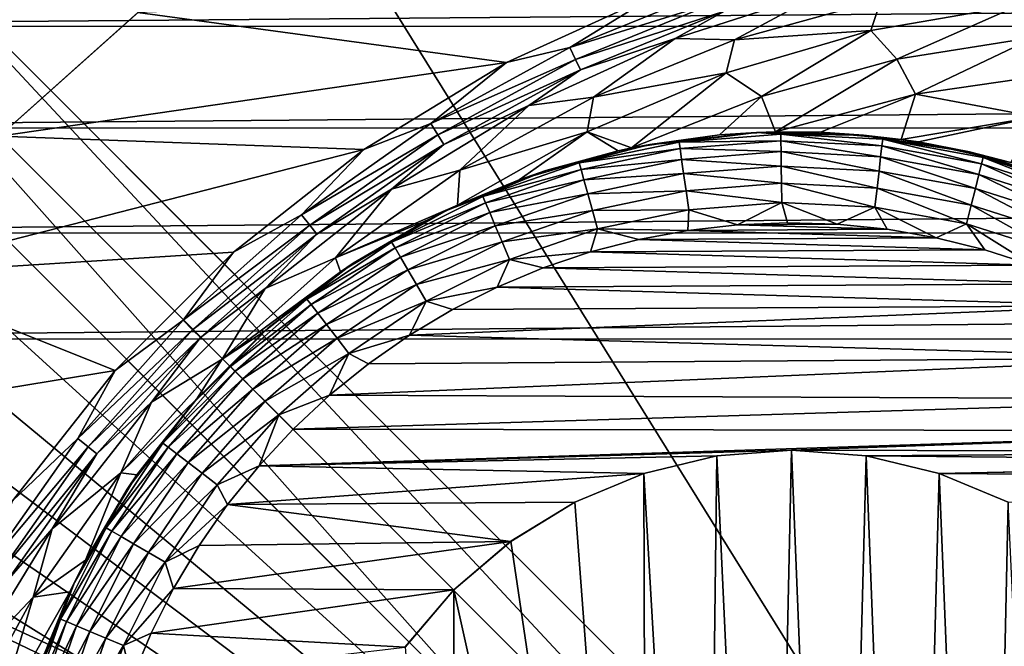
# Model space of a CAD drawing. Header units: metres. Extents: x -205 to 205, y -104 to 104.
# Tile 573 of 656: x -57 to -46, y 51 to 58. Entities that reach past the tile are written whole.
import ezdxf

# ---------------------------------------------------------------- set-up
doc = ezdxf.new("R2010")
doc.units = ezdxf.units.M
doc.layers.add('solid_01_2-CONSUMER_EHM_BOX_SW0001', color=7, linetype='CONTINUOUS')

msp = doc.modelspace()

# ---------------------------------------------------------------- linework, layer by layer
at = {"layer": 'solid_01_2-CONSUMER_EHM_BOX_SW0001'}
for points in [[(-200.010849, -74.958488), (-200.010773, 75.041512), (-0.010778, 75.04142)], [(-0.010849, -74.95858), (-200.010849, -74.958488), (-0.010778, 75.04142)], [(-56.836262, 56.85862, 1.5), (-55.29818, 58.231766, 1.5), (-60.062702, 69.417656, 1.5)], [(-54.593426, 61.633732, 72), (-44.82486, 45.923084, 72), (-58.98452, 60.085789, 72)], [(-54.593426, 61.633732, 72), (-37.593426, 61.631905, 72), (-44.82486, 45.923084, 72)], [(-58.98452, 60.085789, 69), (-58.98452, 60.085789, 72), (-44.82486, 45.923084, 72)], [(-58.98452, 60.085789, 69), (-44.82486, 45.923084, 72), (-58.764988, 59.866207, 69)], [(-44.348419, 44.385769, 63.120499), (-59.301853, 59.342415, 69), (-58.764988, 59.866207, 69)], [(-49.670448, 50.769714, 65.42598), (-58.764988, 59.866207, 69), (-44.82486, 45.923084, 72)], [(-44.348419, 44.385769, 63.120499), (-58.764988, 59.866207, 69), (-49.670448, 50.769714, 65.42598)], [(-50.785397, 49.763355, 65.447258), (-59.82576, 58.80566, 69), (-59.301853, 59.342415, 69)], [(-44.348419, 44.385769, 63.120499), (-50.785397, 49.763355, 65.447258), (-59.301853, 59.342415, 69)], [(62.402569, 59.117622, 75), (-62.389965, 59.131035, 75), (-62.910965, 58.073368, 75)], [(62.923344, 58.059845, 75), (62.402569, 59.117622, 75), (-62.910965, 58.073368, 75)], [(-60.589039, 58.247822, 72), (-60.045292, 59.025242, 72), (-45.885635, 44.862537, 72)], [(-45.885635, 44.862537, 69.5), (-45.885635, 44.862537, 72), (-60.045292, 59.025242, 72)], [(-50.785397, 49.763355, 65.447258), (-60.045292, 59.025242, 72), (-59.82576, 58.80566, 69)], [(-50.785397, 49.763355, 65.447258), (-45.885635, 44.862537, 69.5), (-60.045292, 59.025242, 72)], [(-49.595535, 58.433128, 1.571667), (-50.557976, 57.839348, 1.656628), (-48.944218, 58.495132, 1.656628)], [(-48.89661, 58.355652, 1.771182), (-48.944218, 58.495132, 1.656628), (-50.557976, 57.839348, 1.656628)], [(-49.40126, 57.938919, 2.071429), (-47.717827, 58.479408, 2.071429), (-48.856712, 58.238754, 1.911131)], [(-48.748402, 57.921436, 2.474663), (-47.717827, 58.479408, 2.071429), (-49.40126, 57.938919, 2.071429)], [(-47.13707, 58.370628, 2.474663), (-47.717827, 58.479408, 2.071429), (-48.748402, 57.921436, 2.474663)], [(-55.309898, 58.222633, 1.571667), (-51.255718, 57.673447, 1.571667), (-49.595535, 58.433128, 1.571667)], [(-49.595535, 58.433128, 1.571667), (-51.255718, 57.673447, 1.571667), (-50.557976, 57.839348, 1.656628)], [(-50.494793, 57.7062, 1.771182), (-48.89661, 58.355652, 1.771182), (-50.557976, 57.839348, 1.656628)], [(-48.856712, 58.238754, 1.911131), (-48.89661, 58.355652, 1.771182), (-50.494793, 57.7062, 1.771182)], [(-47.13707, 58.370628, 2.474663), (-48.748402, 57.921436, 2.474663), (-47.24823, 58.026382, 2.826262)], [(-47.13707, 58.370628, 2.474663), (-47.24823, 58.026382, 2.826262), (-45.612099, 58.306622, 2.826262)], [(-61.022411, 57.404617, 72), (-60.589039, 58.247822, 72), (-45.885635, 44.862537, 72)], [(-45.612099, 58.306622, 2.826262), (-47.24823, 58.026382, 2.826262), (-46.963375, 57.709179, 3.113388)], [(-45.612099, 58.306622, 2.826262), (-46.963375, 57.709179, 3.113388), (-45.440865, 57.951138, 3.113388)], [(-55.309898, 58.222633, 1.571667), (-55.29818, 58.231766, 1.5), (-56.836262, 56.85862, 1.5)], [(-56.832264, 56.862923, 1.571667), (-55.309898, 58.222633, 1.571667), (-56.836262, 56.85862, 1.5)], [(-56.832264, 56.862923, 1.571667), (-51.255718, 57.673447, 1.571667), (-55.309898, 58.222633, 1.571667)], [(-50.441841, 57.594604, 1.911131), (-48.856712, 58.238754, 1.911131), (-50.494793, 57.7062, 1.771182)], [(-49.40126, 57.938919, 2.071429), (-48.856712, 58.238754, 1.911131), (-50.441841, 57.594604, 1.911131)], [(62.923344, 58.059845, 75), (-62.910965, 58.073368, 75), (-63.289639, 56.955154, 75)], [(63.301777, 56.941547, 75), (62.923344, 58.059845, 75), (-63.289639, 56.955154, 75)], [(-47.24823, 58.026382, 2.826262), (-48.841068, 57.559132, 2.826262), (-48.449997, 57.30109, 3.113388)], [(-48.748402, 57.921436, 2.474663), (-48.841068, 57.559132, 2.826262), (-47.24823, 58.026382, 2.826262)], [(-47.24823, 58.026382, 2.826262), (-48.449997, 57.30109, 3.113388), (-46.963375, 57.709179, 3.113388)], [(-51.008858, 57.202904, 2.071429), (-49.40126, 57.938919, 2.071429), (-50.441841, 57.594604, 1.911131)], [(-50.298103, 57.291683, 2.474663), (-49.40126, 57.938919, 2.071429), (-51.008858, 57.202904, 2.071429)], [(-48.748402, 57.921436, 2.474663), (-49.40126, 57.938919, 2.071429), (-50.298103, 57.291683, 2.474663)], [(-48.748402, 57.921436, 2.474663), (-50.298103, 57.291683, 2.474663), (-48.841068, 57.559132, 2.826262)], [(-46.756634, 57.324718, 3.325905), (-45.440865, 57.951138, 3.113388), (-46.963375, 57.709179, 3.113388)], [(-46.756634, 57.324718, 3.325905), (-45.167759, 57.556122, 3.325905), (-45.440865, 57.951138, 3.113388)], [(-51.255718, 57.673447, 1.571667), (-52.086559, 57.004074, 1.656628), (-50.557976, 57.839348, 1.656628)], [(-50.494793, 57.7062, 1.771182), (-50.557976, 57.839348, 1.656628), (-52.086559, 57.004074, 1.656628)], [(-52.008629, 56.878986, 1.771182), (-50.494793, 57.7062, 1.771182), (-52.086559, 57.004074, 1.656628)], [(-50.441841, 57.594604, 1.911131), (-50.494793, 57.7062, 1.771182), (-52.008629, 56.878986, 1.771182)], [(-48.296543, 56.911007, 3.325761), (-46.963375, 57.709179, 3.113388), (-48.449997, 57.30109, 3.113388)], [(-48.296543, 56.911007, 3.325761), (-46.756634, 57.324718, 3.325905), (-46.963375, 57.709179, 3.113388)], [(-56.832264, 56.862923, 1.571667), (-52.823357, 56.716297, 1.571667), (-51.255718, 57.673447, 1.571667)], [(-51.255718, 57.673447, 1.571667), (-52.823357, 56.716297, 1.571667), (-52.086559, 57.004074, 1.656628)], [(-51.943314, 56.774147, 1.911131), (-50.441841, 57.594604, 1.911131), (-52.008629, 56.878986, 1.771182)], [(-51.008858, 57.202904, 2.071429), (-50.441841, 57.594604, 1.911131), (-51.943314, 56.774147, 1.911131)], [(-48.841068, 57.559132, 2.826262), (-50.369316, 56.911125, 2.826262), (-49.879086, 56.734394, 3.112826)], [(-50.298103, 57.291683, 2.474663), (-50.369316, 56.911125, 2.826262), (-48.841068, 57.559132, 2.826262)], [(-48.841068, 57.559132, 2.826262), (-49.879086, 56.734394, 3.112826), (-48.449997, 57.30109, 3.113388)], [(-45.429413, 57.077328, 3.45631), (-45.167759, 57.556122, 3.325905), (-46.756634, 57.324718, 3.325905)], [(-61.338181, 56.509491, 72), (-61.022411, 57.404617, 72), (-45.885635, 44.862537, 72)], [(-50.298103, 57.291683, 2.474663), (-51.008858, 57.202904, 2.071429), (-51.766014, 56.489563, 2.474663)], [(-50.298103, 57.291683, 2.474663), (-51.766014, 56.489563, 2.474663), (-50.369316, 56.911125, 2.826262)], [(-48.912163, 56.876953, 3.2489), (-48.449997, 57.30109, 3.113388), (-49.879086, 56.734394, 3.112826)], [(-48.912163, 56.876953, 3.2489), (-48.296543, 56.911007, 3.325761), (-48.449997, 57.30109, 3.113388)], [(-47.801971, 56.906933, 3.380096), (-46.756634, 57.324718, 3.325905), (-48.296543, 56.911007, 3.325761)], [(-47.801971, 56.906933, 3.380096), (-46.915123, 56.829224, 3.456208), (-46.756634, 57.324718, 3.325905)], [(-46.915123, 56.829224, 3.456208), (-45.429413, 57.077328, 3.45631), (-46.756634, 57.324718, 3.325905)], [(-52.518002, 56.281719, 2.071429), (-51.008858, 57.202904, 2.071429), (-51.943314, 56.774147, 1.911131)], [(-51.766014, 56.489563, 2.474663), (-51.008858, 57.202904, 2.071429), (-52.518002, 56.281719, 2.071429)], [(-46.725918, 56.800777, 3.468194), (-45.429413, 57.077328, 3.45631), (-46.915123, 56.829224, 3.456208)], [(-46.725918, 56.800777, 3.468194), (-45.710808, 56.574173, 3.5), (-45.429413, 57.077328, 3.45631)], [(63.301777, 56.941547, 75), (-63.289639, 56.955154, 75), (-63.518272, 55.800171, 75)], [(-52.823357, 56.716297, 1.571667), (-53.51009, 56.000172, 1.656628), (-52.086559, 57.004074, 1.656628)], [(-52.008629, 56.878986, 1.771182), (-52.086559, 57.004074, 1.656628), (-53.51009, 56.000172, 1.656628)], [(63.530163, 55.786514, 75), (63.301777, 56.941547, 75), (-63.518272, 55.800171, 75)], [(-58.191975, 55.340561, 1.571667), (-52.823357, 56.716297, 1.571667), (-56.832264, 56.862923, 1.571667)], [(-53.418419, 55.884769, 1.771182), (-52.008629, 56.878986, 1.771182), (-53.51009, 56.000172, 1.656628)], [(-51.943314, 56.774147, 1.911131), (-52.008629, 56.878986, 1.771182), (-53.418419, 55.884769, 1.771182)], [(-50.369316, 56.911125, 2.826262), (-51.792919, 56.105183, 2.825134), (-51.115616, 56.384491, 2.925658)], [(-51.766014, 56.489563, 2.474663), (-51.792919, 56.105183, 2.825134), (-50.369316, 56.911125, 2.826262)], [(-50.369316, 56.911125, 2.826262), (-51.115616, 56.384491, 2.925658), (-50.027649, 56.702579, 3.090808)], [(-50.369316, 56.911125, 2.826262), (-50.027649, 56.702579, 3.090808), (-49.879086, 56.734394, 3.112826)], [(-49.678387, 56.773113, 12.5), (-48.912163, 56.876953, 3.2489), (-49.879086, 56.734394, 3.112826)], [(-49.678387, 56.773113, 12.5), (-48.507298, 56.904247, 12.5), (-48.912163, 56.876953, 3.2489)], [(-49.357384, 56.799877, 12.721725), (-48.507298, 56.904247, 12.5), (-49.678387, 56.773113, 12.5)], [(-49.357384, 56.799877, 12.721725), (-48.239059, 56.887089, 12.721676), (-48.507298, 56.904247, 12.5)], [(-48.238064, 56.813221, 12.933305), (-48.239059, 56.887089, 12.721676), (-49.357384, 56.799877, 12.721725)], [(-48.507298, 56.904247, 12.5), (-48.296543, 56.911007, 3.325761), (-48.912163, 56.876953, 3.2489)], [(-48.507298, 56.904247, 12.5), (-47.329208, 56.876831, 12.5), (-48.296543, 56.911007, 3.325761)], [(-48.239059, 56.887089, 12.721676), (-47.329208, 56.876831, 12.5), (-48.507298, 56.904247, 12.5)], [(-47.329208, 56.876831, 12.5), (-47.801971, 56.906933, 3.380096), (-48.296543, 56.911007, 3.325761)], [(-48.239059, 56.887089, 12.721676), (-47.118786, 56.830105, 12.721626), (-47.329208, 56.876831, 12.5)], [(-47.127274, 56.756729, 12.933259), (-47.118786, 56.830105, 12.721626), (-48.239059, 56.887089, 12.721676)], [(-47.127274, 56.756729, 12.933259), (-48.239059, 56.887089, 12.721676), (-48.238064, 56.813221, 12.933305)], [(-47.329208, 56.876831, 12.5), (-46.915123, 56.829224, 3.456208), (-47.801971, 56.906933, 3.380096)], [(-47.329208, 56.876831, 12.5), (-46.165485, 56.691368, 12.5), (-46.915123, 56.829224, 3.456208)], [(-47.118786, 56.830105, 12.721626), (-46.165485, 56.691368, 12.5), (-47.329208, 56.876831, 12.5)], [(-53.341591, 55.788052, 1.911131), (-51.943314, 56.774147, 1.911131), (-53.418419, 55.884769, 1.771182)], [(-52.518002, 56.281719, 2.071429), (-51.943314, 56.774147, 1.911131), (-53.341591, 55.788052, 1.911131)], [(-50.821236, 56.485809, 12.5), (-49.678387, 56.773113, 12.5), (-50.027649, 56.702579, 3.090808)], [(-50.455276, 56.569908, 12.721775), (-49.678387, 56.773113, 12.5), (-50.821236, 56.485809, 12.5)], [(-50.455276, 56.569908, 12.721775), (-49.357384, 56.799877, 12.721725), (-49.678387, 56.773113, 12.5)], [(-49.34692, 56.726738, 12.933351), (-49.357384, 56.799877, 12.721725), (-50.455276, 56.569908, 12.721775)], [(-49.34692, 56.726738, 12.933351), (-50.455276, 56.569908, 12.721775), (-50.435513, 56.498707, 12.933396)], [(-49.34692, 56.726738, 12.933351), (-50.435513, 56.498707, 12.933396), (-49.330036, 56.608776, 13.123202)], [(-49.678387, 56.773113, 12.5), (-49.879086, 56.734394, 3.112826), (-50.027649, 56.702579, 3.090808)], [(-48.238064, 56.813221, 12.933305), (-49.357384, 56.799877, 12.721725), (-49.34692, 56.726738, 12.933351)], [(-48.238064, 56.813221, 12.933305), (-49.34692, 56.726738, 12.933351), (-48.236458, 56.694077, 13.123163)], [(-49.34692, 56.726738, 12.933351), (-49.330036, 56.608776, 13.123202), (-48.236458, 56.694077, 13.123163)], [(-48.238064, 56.813221, 12.933305), (-48.236458, 56.694077, 13.123163), (-47.140965, 56.638374, 13.123123)], [(-47.127274, 56.756729, 12.933259), (-48.238064, 56.813221, 12.933305), (-47.140965, 56.638374, 13.123123)], [(-47.127274, 56.756729, 12.933259), (-47.140965, 56.638374, 13.123123), (-46.061668, 56.442581, 13.123083)], [(-46.032909, 56.558193, 12.933213), (-47.118786, 56.830105, 12.721626), (-47.127274, 56.756729, 12.933259)], [(-46.032909, 56.558193, 12.933213), (-47.127274, 56.756729, 12.933259), (-46.061668, 56.442581, 13.123083)], [(-47.118786, 56.830105, 12.721626), (-46.015079, 56.62986, 12.721576), (-46.165485, 56.691368, 12.5)], [(-46.032909, 56.558193, 12.933213), (-46.015079, 56.62986, 12.721576), (-47.118786, 56.830105, 12.721626)], [(-46.165485, 56.691368, 12.5), (-46.725918, 56.800777, 3.468194), (-46.915123, 56.829224, 3.456208)], [(-46.165485, 56.691368, 12.5), (-45.710808, 56.574173, 3.5), (-46.725918, 56.800777, 3.468194)], [(-58.191975, 55.340561, 1.571667), (-54.25798, 55.587521, 1.571667), (-52.823357, 56.716297, 1.571667)], [(-52.823357, 56.716297, 1.571667), (-54.25798, 55.587521, 1.571667), (-53.51009, 56.000172, 1.656628)], [(-50.821236, 56.485809, 12.5), (-50.027649, 56.702579, 3.090808), (-51.115616, 56.384491, 2.925658)], [(-48.236458, 56.694077, 13.123163), (-49.330036, 56.608776, 13.123202), (-48.234318, 56.535641, 13.281711)], [(-48.236458, 56.694077, 13.123163), (-48.234318, 56.535641, 13.281711), (-47.159168, 56.48098, 13.281679)], [(-47.140965, 56.638374, 13.123123), (-48.236458, 56.694077, 13.123163), (-47.159168, 56.48098, 13.281679)], [(-47.140965, 56.638374, 13.123123), (-47.159168, 56.48098, 13.281679), (-46.099915, 56.288834, 13.281647)], [(-46.061668, 56.442581, 13.123083), (-47.140965, 56.638374, 13.123123), (-46.099915, 56.288834, 13.281647)], [(-46.165485, 56.691368, 12.5), (-45.037239, 56.351215, 12.5), (-45.710808, 56.574173, 3.5)], [(-46.015079, 56.62986, 12.721576), (-45.037239, 56.351215, 12.5), (-46.165485, 56.691368, 12.5)], [(-44.973057, 56.220894, 12.933167), (-46.015079, 56.62986, 12.721576), (-46.032909, 56.558193, 12.933213)], [(-46.015079, 56.62986, 12.721576), (-44.946186, 56.289673, 12.721526), (-45.037239, 56.351215, 12.5)], [(-44.973057, 56.220894, 12.933167), (-44.946186, 56.289673, 12.721526), (-46.015079, 56.62986, 12.721576)], [(-61.529789, 55.580997, 72), (-61.338181, 56.509491, 72), (-45.885635, 44.862537, 72)], [(-51.514591, 56.200985, 12.721825), (-50.455276, 56.569908, 12.721775), (-50.821236, 56.485809, 12.5)], [(-50.435513, 56.498707, 12.933396), (-50.455276, 56.569908, 12.721775), (-51.514591, 56.200985, 12.721825)], [(-50.435513, 56.498707, 12.933396), (-50.403633, 56.383873, 13.123242), (-49.330036, 56.608776, 13.123202)], [(-49.330036, 56.608776, 13.123202), (-50.403633, 56.383873, 13.123242), (-49.30759, 56.451912, 13.281742)], [(-49.330036, 56.608776, 13.123202), (-49.30759, 56.451912, 13.281742), (-48.234318, 56.535641, 13.281711)], [(-48.234318, 56.535641, 13.281711), (-49.30759, 56.451912, 13.281742), (-48.231758, 56.345875, 13.400982)], [(-48.234318, 56.535641, 13.281711), (-48.231758, 56.345875, 13.400982), (-47.180977, 56.292458, 13.40096)], [(-47.159168, 56.48098, 13.281679), (-48.234318, 56.535641, 13.281711), (-47.180977, 56.292458, 13.40096)], [(-46.032909, 56.558193, 12.933213), (-46.061668, 56.442581, 13.123083), (-45.016407, 56.109936, 13.123043)], [(-44.973057, 56.220894, 12.933167), (-46.032909, 56.558193, 12.933213), (-45.016407, 56.109936, 13.123043)], [(-51.766014, 56.489563, 2.474663), (-52.518002, 56.281719, 2.071429), (-53.133041, 55.525505, 2.474663)], [(-51.766014, 56.489563, 2.474663), (-53.133041, 55.525505, 2.474663), (-51.792919, 56.105183, 2.825134)], [(-51.915115, 56.047546, 12.5), (-50.821236, 56.485809, 12.5), (-51.792919, 56.105183, 2.825134)], [(-51.514591, 56.200985, 12.721825), (-50.821236, 56.485809, 12.5), (-51.915115, 56.047546, 12.5)], [(-50.821236, 56.485809, 12.5), (-51.115616, 56.384491, 2.925658), (-51.792919, 56.105183, 2.825134)], [(-50.435513, 56.498707, 12.933396), (-51.514591, 56.200985, 12.721825), (-51.485851, 56.132896, 12.933442)], [(-50.435513, 56.498707, 12.933396), (-51.485851, 56.132896, 12.933442), (-50.403633, 56.383873, 13.123242)], [(-50.403633, 56.383873, 13.123242), (-50.361244, 56.231182, 13.281775), (-49.30759, 56.451912, 13.281742)], [(-49.30759, 56.451912, 13.281742), (-50.361244, 56.231182, 13.281775), (-49.280704, 56.264038, 13.401004)], [(-49.30759, 56.451912, 13.281742), (-49.280704, 56.264038, 13.401004), (-48.231758, 56.345875, 13.400982)], [(-47.159168, 56.48098, 13.281679), (-47.180977, 56.292458, 13.40096), (-46.145725, 56.104671, 13.400938)], [(-46.099915, 56.288834, 13.281647), (-47.159168, 56.48098, 13.281679), (-46.145725, 56.104671, 13.400938)], [(-46.061668, 56.442581, 13.123083), (-46.099915, 56.288834, 13.281647), (-45.074059, 55.962372, 13.281615)], [(-45.016407, 56.109936, 13.123043), (-46.061668, 56.442581, 13.123083), (-45.074059, 55.962372, 13.281615)], [(-51.485851, 56.132896, 12.933442), (-51.439499, 56.023094, 13.123282), (-50.403633, 56.383873, 13.123242)], [(-50.403633, 56.383873, 13.123242), (-51.439499, 56.023094, 13.123282), (-50.361244, 56.231182, 13.281775)], [(-48.231758, 56.345875, 13.400982), (-49.280704, 56.264038, 13.401004), (-48.228905, 56.134308, 13.474984)], [(-48.231758, 56.345875, 13.400982), (-48.228905, 56.134308, 13.474984), (-47.205288, 56.082279, 13.474974)], [(-47.180977, 56.292458, 13.40096), (-48.231758, 56.345875, 13.400982), (-47.205288, 56.082279, 13.474974)], [(-53.907455, 55.188328, 2.071429), (-52.518002, 56.281719, 2.071429), (-53.341591, 55.788052, 1.911131)], [(-53.133041, 55.525505, 2.474663), (-52.518002, 56.281719, 2.071429), (-53.907455, 55.188328, 2.071429)], [(-52.517818, 55.699203, 12.721874), (-51.514591, 56.200985, 12.721825), (-51.915115, 56.047546, 12.5)], [(-51.485851, 56.132896, 12.933442), (-51.514591, 56.200985, 12.721825), (-52.517818, 55.699203, 12.721874)], [(-51.439499, 56.023094, 13.123282), (-51.377865, 55.877094, 13.281806), (-50.361244, 56.231182, 13.281775)], [(-50.361244, 56.231182, 13.281775), (-51.377865, 55.877094, 13.281806), (-50.310474, 56.048302, 13.401027)], [(-50.361244, 56.231182, 13.281775), (-50.310474, 56.048302, 13.401027), (-49.280704, 56.264038, 13.401004)], [(-49.280704, 56.264038, 13.401004), (-50.310474, 56.048302, 13.401027), (-49.250729, 56.054585, 13.474996)], [(-49.280704, 56.264038, 13.401004), (-49.250729, 56.054585, 13.474996), (-48.228905, 56.134308, 13.474984)], [(-47.180977, 56.292458, 13.40096), (-47.205288, 56.082279, 13.474974), (-46.1968, 55.899353, 13.474962)], [(-46.145725, 56.104671, 13.400938), (-47.180977, 56.292458, 13.40096), (-46.1968, 55.899353, 13.474962)], [(-46.099915, 56.288834, 13.281647), (-46.145725, 56.104671, 13.400938), (-45.143116, 55.785618, 13.400916)], [(-45.074059, 55.962372, 13.281615), (-46.099915, 56.288834, 13.281647), (-45.143116, 55.785618, 13.400916)], [(-53.133041, 55.525505, 2.474663), (-52.141674, 55.934471, 2.776216), (-51.792919, 56.105183, 2.825134)], [(-51.485851, 56.132896, 12.933442), (-52.517818, 55.699203, 12.721874), (-52.480576, 55.635357, 12.933489)], [(-51.485851, 56.132896, 12.933442), (-52.480576, 55.635357, 12.933489), (-51.439499, 56.023094, 13.123282)], [(-51.915115, 56.047546, 12.5), (-51.792919, 56.105183, 2.825134), (-52.141674, 55.934471, 2.776216)], [(-48.228905, 56.134308, 13.474984), (-49.250729, 56.054585, 13.474996), (-48.713982, 55.890068, 13.5)], [(-48.228905, 56.134308, 13.474984), (-48.713982, 55.890068, 13.5), (-48.165752, 55.912632, 13.5)], [(-48.228905, 56.134308, 13.474984), (-48.165752, 55.912632, 13.5), (-47.617359, 55.896358, 13.5)], [(-47.205288, 56.082279, 13.474974), (-48.228905, 56.134308, 13.474984), (-47.617359, 55.896358, 13.5)], [(-47.205288, 56.082279, 13.474974), (-47.617359, 55.896358, 13.5), (-47.071106, 55.84127, 13.5)], [(-47.205288, 56.082279, 13.474974), (-47.071106, 55.84127, 13.5), (-46.529396, 55.747494, 13.5)], [(-46.1968, 55.899353, 13.474962), (-47.205288, 56.082279, 13.474974), (-46.529396, 55.747494, 13.5)], [(-46.145725, 56.104671, 13.400938), (-46.1968, 55.899353, 13.474962), (-45.220112, 55.588551, 13.474951)], [(-45.143116, 55.785618, 13.400916), (-46.145725, 56.104671, 13.400938), (-45.220112, 55.588551, 13.474951)], [(-54.25798, 55.587521, 1.571667), (-54.810043, 54.840702, 1.656628), (-53.51009, 56.000172, 1.656628)], [(-53.418419, 55.884769, 1.771182), (-53.51009, 56.000172, 1.656628), (-54.810043, 54.840702, 1.656628)], [(-52.940186, 55.466274, 12.5), (-51.915115, 56.047546, 12.5), (-52.141674, 55.934471, 2.776216)], [(-52.517818, 55.699203, 12.721874), (-51.915115, 56.047546, 12.5), (-52.940186, 55.466274, 12.5)], [(-52.480576, 55.635357, 12.933489), (-52.420513, 55.532402, 13.123322), (-51.439499, 56.023094, 13.123282)], [(-51.439499, 56.023094, 13.123282), (-52.420513, 55.532402, 13.123322), (-51.377865, 55.877094, 13.281806)], [(-51.377865, 55.877094, 13.281806), (-51.30405, 55.702236, 13.401049), (-50.310474, 56.048302, 13.401027)], [(-50.310474, 56.048302, 13.401027), (-51.30405, 55.702236, 13.401049), (-50.253872, 55.844421, 13.475007)], [(-50.310474, 56.048302, 13.401027), (-50.253872, 55.844421, 13.475007), (-49.250729, 56.054585, 13.474996)], [(-49.250729, 56.054585, 13.474996), (-50.253872, 55.844421, 13.475007), (-49.259602, 55.828712, 13.5)], [(-49.250729, 56.054585, 13.474996), (-49.259602, 55.828712, 13.5), (-48.713982, 55.890068, 13.5)], [(-54.705833, 54.736488, 1.771182), (-53.418419, 55.884769, 1.771182), (-54.810043, 54.840702, 1.656628)], [(-53.341591, 55.788052, 1.911131), (-53.418419, 55.884769, 1.771182), (-54.705833, 54.736488, 1.771182)], [(-53.133041, 55.525505, 2.474663), (-53.078773, 55.372921, 2.664172), (-52.141674, 55.934471, 2.776216)], [(-52.940186, 55.466274, 12.5), (-52.141674, 55.934471, 2.776216), (-53.078773, 55.372921, 2.664172)], [(-52.420513, 55.532402, 13.123322), (-52.340656, 55.395508, 13.281837), (-51.377865, 55.877094, 13.281806)], [(-51.377865, 55.877094, 13.281806), (-52.340656, 55.395508, 13.281837), (-51.30405, 55.702236, 13.401049)], [(-47.071106, 55.84127, 13.5), (-48.713982, 55.890068, 13.5), (-49.259602, 55.828712, 13.5)], [(-47.617359, 55.896358, 13.5), (-48.165752, 55.912632, 13.5), (-48.713982, 55.890068, 13.5)], [(-47.071106, 55.84127, 13.5), (-47.617359, 55.896358, 13.5), (-48.713982, 55.890068, 13.5)], [(-46.1968, 55.899353, 13.474962), (-46.529396, 55.747494, 13.5), (-45.99535, 55.615448, 13.5)], [(-46.1968, 55.899353, 13.474962), (-45.99535, 55.615448, 13.5), (-45.472458, 55.446014, 13.5)], [(-45.220112, 55.588551, 13.474951), (-46.1968, 55.899353, 13.474962), (-45.472458, 55.446014, 13.5)], [(63.530163, 55.786514, 75), (-63.518272, 55.800171, 75), (-63.594181, 54.634697, 75)], [(63.60582, 54.621025, 75), (63.530163, 55.786514, 75), (-63.594181, 54.634697, 75)], [(-54.618488, 54.649147, 1.911131), (-53.341591, 55.788052, 1.911131), (-54.705833, 54.736488, 1.771182)], [(-53.907455, 55.188328, 2.071429), (-53.341591, 55.788052, 1.911131), (-54.618488, 54.649147, 1.911131)], [(-51.30405, 55.702236, 13.401049), (-51.22176, 55.507298, 13.475019), (-50.253872, 55.844421, 13.475007)], [(-50.253872, 55.844421, 13.475007), (-51.22176, 55.507298, 13.475019), (-50.33168, 55.590874, 13.5)], [(-50.253872, 55.844421, 13.475007), (-50.33168, 55.590874, 13.5), (-49.799816, 55.728817, 13.5)], [(-50.253872, 55.844421, 13.475007), (-49.799816, 55.728817, 13.5), (-49.259602, 55.828712, 13.5)], [(-46.529396, 55.747494, 13.5), (-49.259602, 55.828712, 13.5), (-49.799816, 55.728817, 13.5)], [(-46.529396, 55.747494, 13.5), (-47.071106, 55.84127, 13.5), (-49.259602, 55.828712, 13.5)], [(-53.44838, 55.072861, 12.721924), (-52.517818, 55.699203, 12.721874), (-52.940186, 55.466274, 12.5)], [(-52.480576, 55.635357, 12.933489), (-52.517818, 55.699203, 12.721874), (-53.44838, 55.072861, 12.721924)], [(-52.340656, 55.395508, 13.281837), (-52.24501, 55.23156, 13.401071), (-51.30405, 55.702236, 13.401049)], [(-51.30405, 55.702236, 13.401049), (-52.24501, 55.23156, 13.401071), (-51.22176, 55.507298, 13.475019)], [(-45.99535, 55.615448, 13.5), (-49.799816, 55.728817, 13.5), (-50.33168, 55.590874, 13.5)], [(-45.99535, 55.615448, 13.5), (-46.529396, 55.747494, 13.5), (-49.799816, 55.728817, 13.5)], [(-61.529789, 55.580997, 72), (-45.885635, 44.862537, 72), (-61.594181, 54.634483, 72)], [(-58.191975, 55.340561, 1.571667), (-55.556866, 54.288639, 1.571667), (-54.25798, 55.587521, 1.571667)], [(-54.25798, 55.587521, 1.571667), (-55.556866, 54.288639, 1.571667), (-54.810043, 54.840702, 1.656628)], [(-52.480576, 55.635357, 12.933489), (-53.44838, 55.072861, 12.721924), (-53.403244, 55.014313, 12.933535)], [(-52.480576, 55.635357, 12.933489), (-53.403244, 55.014313, 12.933535), (-52.420513, 55.532402, 13.123322)], [(-51.22176, 55.507298, 13.475019), (-50.852329, 55.415638, 13.5), (-50.33168, 55.590874, 13.5)], [(-45.472458, 55.446014, 13.5), (-50.33168, 55.590874, 13.5), (-50.852329, 55.415638, 13.5)], [(-45.472458, 55.446014, 13.5), (-45.99535, 55.615448, 13.5), (-50.33168, 55.590874, 13.5)], [(-53.133041, 55.525505, 2.474663), (-53.907455, 55.188328, 2.071429), (-54.381401, 54.412056, 2.474663)], [(-53.133041, 55.525505, 2.474663), (-54.381401, 54.412056, 2.474663), (-53.078773, 55.372921, 2.664172)], [(-53.877853, 54.752537, 12.5), (-52.940186, 55.466274, 12.5), (-53.078773, 55.372921, 2.664172)], [(-53.44838, 55.072861, 12.721924), (-52.940186, 55.466274, 12.5), (-53.877853, 54.752537, 12.5)], [(-53.403244, 55.014313, 12.933535), (-53.330463, 54.919907, 13.123363), (-52.420513, 55.532402, 13.123322)], [(-52.420513, 55.532402, 13.123322), (-53.330463, 54.919907, 13.123363), (-52.340656, 55.395508, 13.281837)], [(-52.24501, 55.23156, 13.401071), (-52.13839, 55.048786, 13.47503), (-51.22176, 55.507298, 13.475019)], [(-51.22176, 55.507298, 13.475019), (-52.13839, 55.048786, 13.47503), (-51.359135, 55.204014, 13.5)], [(-51.22176, 55.507298, 13.475019), (-51.359135, 55.204014, 13.5), (-50.852329, 55.415638, 13.5)], [(-44.964115, 55.240494, 13.5), (-45.472458, 55.446014, 13.5), (-50.852329, 55.415638, 13.5)], [(-59.378155, 53.660427, 1.571667), (-55.556866, 54.288639, 1.571667), (-58.191975, 55.340561, 1.571667)], [(-54.381401, 54.412056, 2.474663), (-53.917629, 54.717579, 2.604696), (-53.078773, 55.372921, 2.664172)], [(-53.877853, 54.752537, 12.5), (-53.078773, 55.372921, 2.664172), (-53.917629, 54.717579, 2.604696)], [(-53.330463, 54.919907, 13.123363), (-53.233696, 54.794384, 13.28187), (-52.340656, 55.395508, 13.281837)], [(-52.340656, 55.395508, 13.281837), (-53.233696, 54.794384, 13.28187), (-52.24501, 55.23156, 13.401071)], [(-44.964115, 55.240494, 13.5), (-50.852329, 55.415638, 13.5), (-51.359135, 55.204014, 13.5)], [(-53.233696, 54.794384, 13.28187), (-53.117805, 54.644054, 13.401093), (-52.24501, 55.23156, 13.401071)], [(-52.24501, 55.23156, 13.401071), (-53.117805, 54.644054, 13.401093), (-52.13839, 55.048786, 13.47503)], [(-44.473518, 55.00058, 13.5), (-44.964115, 55.240494, 13.5), (-51.359135, 55.204014, 13.5)], [(-55.157673, 53.938114, 2.071429), (-53.907455, 55.188328, 2.071429), (-54.618488, 54.649147, 1.911131)], [(-54.381401, 54.412056, 2.474663), (-53.907455, 55.188328, 2.071429), (-55.157673, 53.938114, 2.071429)], [(-52.13839, 55.048786, 13.47503), (-51.849617, 54.957062, 13.5), (-51.359135, 55.204014, 13.5)], [(-44.473518, 55.00058, 13.5), (-51.359135, 55.204014, 13.5), (-51.849617, 54.957062, 13.5)], [(-54.290886, 54.33231, 12.721974), (-53.44838, 55.072861, 12.721924), (-53.877853, 54.752537, 12.5)], [(-53.403244, 55.014313, 12.933535), (-53.44838, 55.072861, 12.721924), (-54.290886, 54.33231, 12.721974)], [(-53.403244, 55.014313, 12.933535), (-54.290886, 54.33231, 12.721974), (-54.238605, 54.280025, 12.93358)], [(-53.403244, 55.014313, 12.933535), (-54.238605, 54.280025, 12.93358), (-53.330463, 54.919907, 13.123363)], [(-53.117805, 54.644054, 13.401093), (-52.988613, 54.476467, 13.475041), (-52.13839, 55.048786, 13.47503)], [(-52.13839, 55.048786, 13.47503), (-52.988613, 54.476467, 13.475041), (-52.321381, 54.675995, 13.5)], [(-52.13839, 55.048786, 13.47503), (-52.321381, 54.675995, 13.5), (-51.849617, 54.957062, 13.5)], [(-44.473518, 55.00058, 13.5), (-51.849617, 54.957062, 13.5), (-52.321381, 54.675995, 13.5)], [(-43.556957, 54.426056, 13.5), (-44.473518, 55.00058, 13.5), (-52.321381, 54.675995, 13.5)], [(-54.238605, 54.280025, 12.93358), (-54.154308, 54.195732, 13.123402), (-53.330463, 54.919907, 13.123363)], [(-53.330463, 54.919907, 13.123363), (-54.154308, 54.195732, 13.123402), (-53.233696, 54.794384, 13.28187)], [(-55.556866, 54.288639, 1.571667), (-55.969517, 53.540745, 1.656628), (-54.810043, 54.840702, 1.656628)], [(-54.705833, 54.736488, 1.771182), (-54.810043, 54.840702, 1.656628), (-55.969517, 53.540745, 1.656628)], [(-54.154308, 54.195732, 13.123402), (-54.042233, 54.083656, 13.281901), (-53.233696, 54.794384, 13.28187)], [(-53.233696, 54.794384, 13.28187), (-54.042233, 54.083656, 13.281901), (-53.117805, 54.644054, 13.401093)], [(-55.854115, 53.449078, 1.771182), (-54.705833, 54.736488, 1.771182), (-55.969517, 53.540745, 1.656628)], [(-54.618488, 54.649147, 1.911131), (-54.705833, 54.736488, 1.771182), (-55.854115, 53.449078, 1.771182)], [(-54.711117, 53.919277, 12.5), (-53.877853, 54.752537, 12.5), (-54.660973, 53.976177, 2.604696)], [(-54.290886, 54.33231, 12.721974), (-53.877853, 54.752537, 12.5), (-54.711117, 53.919277, 12.5)], [(-53.877853, 54.752537, 12.5), (-53.917629, 54.717579, 2.604696), (-54.660973, 53.976177, 2.604696)], [(-54.381401, 54.412056, 2.474663), (-54.660973, 53.976177, 2.604696), (-53.917629, 54.717579, 2.604696)], [(-52.988613, 54.476467, 13.475041), (-52.772099, 54.362198, 13.5), (-52.321381, 54.675995, 13.5)], [(-43.556957, 54.426056, 13.5), (-52.321381, 54.675995, 13.5), (-52.772099, 54.362198, 13.5)], [(-42.505024, 39.821796, 75), (-63.594181, 54.634697, 75), (-63.600338, -4.010996, 75)], [(-38.274769, 42.986599, 75), (63.60582, 54.621025, 75), (-63.594181, 54.634697, 75)], [(-39.041874, 42.8209, 75), (-38.274769, 42.986599, 75), (-63.594181, 54.634697, 75)], [(-39.780388, 42.546432, 75), (-39.041874, 42.8209, 75), (-63.594181, 54.634697, 75)], [(-40.471077, 42.169922, 75), (-39.780388, 42.546432, 75), (-63.594181, 54.634697, 75)], [(-41.100796, 41.698898, 75), (-40.471077, 42.169922, 75), (-63.594181, 54.634697, 75)], [(-41.65749, 41.142204, 75), (-41.100796, 41.698898, 75), (-63.594181, 54.634697, 75)], [(-42.128513, 40.512489, 75), (-41.65749, 41.142204, 75), (-63.594181, 54.634697, 75)], [(-42.505024, 39.821796, 75), (-42.128513, 40.512489, 75), (-63.594181, 54.634697, 75)], [(-48.596008, 37.633087, 72), (-61.596008, 37.634483, 72), (-61.594181, 54.634483, 72)], [(-48.517361, 38.944942, 72), (-48.596008, 37.633087, 72), (-61.594181, 54.634483, 72)], [(-46.688801, 43.822308, 72), (-61.594181, 54.634483, 72), (-45.885635, 44.862537, 72)], [(-48.282959, 40.237484, 72), (-48.517361, 38.944942, 72), (-61.594181, 54.634483, 72)], [(-47.895943, 41.493423, 72), (-48.282959, 40.237484, 72), (-61.594181, 54.634483, 72)], [(-47.361904, 42.694237, 72), (-47.895943, 41.493423, 72), (-61.594181, 54.634483, 72)], [(-46.688801, 43.822308, 72), (-47.361904, 42.694237, 72), (-61.594181, 54.634483, 72)], [(-55.757393, 53.37225, 1.911131), (-54.618488, 54.649147, 1.911131), (-55.854115, 53.449078, 1.771182)], [(-55.157673, 53.938114, 2.071429), (-54.618488, 54.649147, 1.911131), (-55.757393, 53.37225, 1.911131)], [(-54.042233, 54.083656, 13.281901), (-53.908009, 53.949429, 13.401114), (-53.117805, 54.644054, 13.401093)], [(-53.117805, 54.644054, 13.401093), (-53.908009, 53.949429, 13.401114), (-52.988613, 54.476467, 13.475041)], [(-53.908009, 53.949429, 13.401114), (-53.758381, 53.799801, 13.475053), (-52.988613, 54.476467, 13.475041)], [(-52.988613, 54.476467, 13.475041), (-53.758381, 53.799801, 13.475053), (-53.199486, 54.01725, 13.5)], [(-52.988613, 54.476467, 13.475041), (-53.199486, 54.01725, 13.5), (-52.772099, 54.362198, 13.5)], [(-54.381401, 54.412056, 2.474663), (-55.157673, 53.938114, 2.071429), (-55.49485, 53.1637, 2.474663)], [(-54.381401, 54.412056, 2.474663), (-55.49485, 53.1637, 2.474663), (-54.660973, 53.976177, 2.604696)], [(-43.556957, 54.426056, 13.5), (-52.772099, 54.362198, 13.5), (-53.199486, 54.01725, 13.5)], [(-42.833679, 53.97398, 13.5), (-43.556957, 54.426056, 13.5), (-53.199486, 54.01725, 13.5)], [(-59.378155, 53.660427, 1.571667), (-56.685642, 52.854015, 1.571667), (-55.556866, 54.288639, 1.571667)], [(-55.556866, 54.288639, 1.571667), (-56.685642, 52.854015, 1.571667), (-55.969517, 53.540745, 1.656628)], [(-55.031422, 53.489788, 12.722024), (-54.290886, 54.33231, 12.721974), (-54.711117, 53.919277, 12.5)], [(-54.238605, 54.280025, 12.93358), (-54.290886, 54.33231, 12.721974), (-55.031422, 53.489788, 12.722024)], [(-54.238605, 54.280025, 12.93358), (-55.031422, 53.489788, 12.722024), (-54.972858, 53.444637, 12.933626)], [(-54.238605, 54.280025, 12.93358), (-54.972858, 53.444637, 12.933626), (-54.154308, 54.195732, 13.123402)], [(-54.972858, 53.444637, 12.933626), (-54.878433, 53.371845, 13.123442), (-54.154308, 54.195732, 13.123402)], [(-54.154308, 54.195732, 13.123402), (-54.878433, 53.371845, 13.123442), (-54.042233, 54.083656, 13.281901)], [(-54.878433, 53.371845, 13.123442), (-54.752899, 53.27507, 13.281933), (-54.042233, 54.083656, 13.281901)], [(-54.042233, 54.083656, 13.281901), (-54.752899, 53.27507, 13.281933), (-53.908009, 53.949429, 13.401114)], [(-56.251064, 52.54866, 2.071429), (-55.157673, 53.938114, 2.071429), (-55.757393, 53.37225, 1.911131)], [(-55.49485, 53.1637, 2.474663), (-55.157673, 53.938114, 2.071429), (-56.251064, 52.54866, 2.071429)], [(-55.49485, 53.1637, 2.474663), (-55.318451, 53.139122, 2.664164), (-54.660973, 53.976177, 2.604696)], [(-55.424854, 52.981609, 12.5), (-54.711117, 53.919277, 12.5), (-55.318451, 53.139122, 2.664164)], [(-55.031422, 53.489788, 12.722024), (-54.711117, 53.919277, 12.5), (-55.424854, 52.981609, 12.5)], [(-54.711117, 53.919277, 12.5), (-54.660973, 53.976177, 2.604696), (-55.318451, 53.139122, 2.664164)], [(-54.752899, 53.27507, 13.281933), (-54.602558, 53.159172, 13.401137), (-53.908009, 53.949429, 13.401114)], [(-53.908009, 53.949429, 13.401114), (-54.602558, 53.159172, 13.401137), (-53.758381, 53.799801, 13.475053)], [(-53.758381, 53.799801, 13.475053), (-53.601372, 53.642891, 13.5), (-53.199486, 54.01725, 13.5)], [(-42.833679, 53.97398, 13.5), (-53.199486, 54.01725, 13.5), (-53.601372, 53.642891, 13.5)], [(-42.046089, 53.626335, 13.5), (-42.833679, 53.97398, 13.5), (-53.601372, 53.642891, 13.5)], [(-54.602558, 53.159172, 13.401137), (-54.434967, 53.029976, 13.475064), (-53.758381, 53.799801, 13.475053)], [(-53.758381, 53.799801, 13.475053), (-54.434967, 53.029976, 13.475064), (-53.975739, 53.241009, 13.5)], [(-53.758381, 53.799801, 13.475053), (-53.975739, 53.241009, 13.5), (-53.601372, 53.642891, 13.5)], [(-42.046089, 53.626335, 13.5), (-53.601372, 53.642891, 13.5), (-53.975739, 53.241009, 13.5)], [(-48.121269, 53.411575, 13.5), (-42.046089, 53.626335, 13.5), (-53.975739, 53.241009, 13.5)], [(-48.121269, 53.411575, 13.5), (-41.212105, 53.39402, 13.5), (-42.046089, 53.626335, 13.5)], [(-56.685642, 52.854015, 1.571667), (-56.973419, 52.117218, 1.656628), (-55.969517, 53.540745, 1.656628)], [(-55.854115, 53.449078, 1.771182), (-55.969517, 53.540745, 1.656628), (-56.973419, 52.117218, 1.656628)], [(-55.657745, 52.559219, 12.722074), (-55.031422, 53.489788, 12.722024), (-55.424854, 52.981609, 12.5)], [(-54.972858, 53.444637, 12.933626), (-55.031422, 53.489788, 12.722024), (-55.657745, 52.559219, 12.722074)], [(-56.848331, 52.039288, 1.771182), (-55.854115, 53.449078, 1.771182), (-56.973419, 52.117218, 1.656628)], [(-55.757393, 53.37225, 1.911131), (-55.854115, 53.449078, 1.771182), (-56.848331, 52.039288, 1.771182)], [(-56.743492, 51.973972, 1.911131), (-55.757393, 53.37225, 1.911131), (-56.848331, 52.039288, 1.771182)], [(-56.251064, 52.54866, 2.071429), (-55.757393, 53.37225, 1.911131), (-56.743492, 51.973972, 1.911131)], [(-54.972858, 53.444637, 12.933626), (-55.657745, 52.559219, 12.722074), (-55.593861, 52.521954, 12.933672)], [(-54.972858, 53.444637, 12.933626), (-55.593861, 52.521954, 12.933672), (-54.878433, 53.371845, 13.123442)], [(-55.593861, 52.521954, 12.933672), (-55.490871, 52.461872, 13.123482), (-54.878433, 53.371845, 13.123442)], [(-54.878433, 53.371845, 13.123442), (-55.490871, 52.461872, 13.123482), (-54.752899, 53.27507, 13.281933)], [(-48.942539, 53.348141, 13.5), (-48.121269, 53.411575, 13.5), (-53.975739, 53.241009, 13.5)], [(-48.942604, 53.348125, 3.5), (-48.121304, 53.412758, 3.5), (-48.942539, 53.348141, 13.5)], [(-48.942604, 53.348125, 3.5), (-48.383533, 41.363686, 3.5), (-48.121304, 53.412758, 3.5)], [(-48.121304, 53.412758, 3.5), (-48.121269, 53.411575, 13.5), (-48.942539, 53.348141, 13.5)], [(-48.121304, 53.412758, 3.5), (-48.383533, 41.363686, 3.5), (-47.622429, 41.048416, 3.5)], [(-48.121304, 53.412758, 3.5), (-47.300011, 53.348114, 3.5), (-48.121269, 53.411575, 13.5)], [(-48.121304, 53.412758, 3.5), (-47.622429, 41.048416, 3.5), (-47.300011, 53.348114, 3.5)], [(-48.121269, 53.411575, 13.5), (-47.300003, 53.348118, 13.5), (-41.212105, 53.39402, 13.5)], [(-47.300011, 53.348114, 3.5), (-47.300003, 53.348118, 13.5), (-48.121269, 53.411575, 13.5)], [(-47.300003, 53.348118, 13.5), (-40.351814, 53.284061, 13.5), (-41.212105, 53.39402, 13.5)], [(-55.490871, 52.461872, 13.123482), (-55.353951, 52.381996, 13.281965), (-54.752899, 53.27507, 13.281933)], [(-54.752899, 53.27507, 13.281933), (-55.353951, 52.381996, 13.281965), (-54.602558, 53.159172, 13.401137)], [(-49.743237, 53.154705, 13.5), (-48.942539, 53.348141, 13.5), (-53.975739, 53.241009, 13.5)], [(-49.743679, 53.155807, 3.5), (-48.942604, 53.348125, 3.5), (-49.743237, 53.154705, 13.5)], [(-49.743679, 53.155807, 3.5), (-49.085934, 41.794128, 3.5), (-48.942604, 53.348125, 3.5)], [(-48.942604, 53.348125, 3.5), (-48.942539, 53.348141, 13.5), (-49.743237, 53.154705, 13.5)], [(-48.942604, 53.348125, 3.5), (-49.085934, 41.794128, 3.5), (-48.383533, 41.363686, 3.5)], [(-47.300011, 53.348114, 3.5), (-47.622429, 41.048416, 3.5), (-46.821365, 40.856091, 3.5)], [(-47.300011, 53.348114, 3.5), (-46.498947, 53.155785, 3.5), (-47.300003, 53.348118, 13.5)], [(-47.300011, 53.348114, 3.5), (-46.821365, 40.856091, 3.5), (-46.498947, 53.155785, 3.5)], [(-47.300003, 53.348118, 13.5), (-46.499325, 53.154663, 13.5), (-40.351814, 53.284061, 13.5)], [(-46.498947, 53.155785, 3.5), (-46.499325, 53.154663, 13.5), (-47.300003, 53.348118, 13.5)], [(-46.499325, 53.154663, 13.5), (-39.486191, 53.299141, 13.5), (-40.351814, 53.284061, 13.5)], [(-38.055153, 53.095398, 13.5), (-39.486191, 53.299141, 13.5), (-46.499325, 53.154663, 13.5)], [(-55.49485, 53.1637, 2.474663), (-56.251064, 52.54866, 2.071429), (-56.458908, 51.796673, 2.474663)], [(-55.49485, 53.1637, 2.474663), (-56.458908, 51.796673, 2.474663), (-55.882465, 52.203499, 2.776203)], [(-55.49485, 53.1637, 2.474663), (-55.882465, 52.203499, 2.776203), (-55.318451, 53.139122, 2.664164)], [(-55.353951, 52.381996, 13.281965), (-55.18998, 52.286343, 13.401159), (-54.602558, 53.159172, 13.401137)], [(-54.602558, 53.159172, 13.401137), (-55.18998, 52.286343, 13.401159), (-54.434967, 53.029976, 13.475064)], [(-54.434967, 53.029976, 13.475064), (-54.320698, 52.813625, 13.5), (-53.975739, 53.241009, 13.5)], [(-49.743237, 53.154705, 13.5), (-53.975739, 53.241009, 13.5), (-54.320698, 52.813625, 13.5)], [(-50.504723, 52.840584, 13.5), (-49.743237, 53.154705, 13.5), (-54.320698, 52.813625, 13.5)], [(-50.504799, 52.840542, 3.5), (-49.743679, 53.155807, 3.5), (-50.504723, 52.840584, 13.5)], [(-50.504799, 52.840542, 3.5), (-49.712341, 42.329132, 3.5), (-49.743679, 53.155807, 3.5)], [(-49.743679, 53.155807, 3.5), (-49.743237, 53.154705, 13.5), (-50.504723, 52.840584, 13.5)], [(-49.743679, 53.155807, 3.5), (-49.712341, 42.329132, 3.5), (-49.085934, 41.794128, 3.5)], [(-46.498947, 53.155785, 3.5), (-46.821365, 40.856091, 3.5), (-46.000072, 40.791447, 3.5)], [(-46.498947, 53.155785, 3.5), (-45.737843, 52.840519, 3.5), (-46.499325, 53.154663, 13.5)], [(-38.055153, 53.095398, 13.5), (-46.499325, 53.154663, 13.5), (-45.737858, 52.840527, 13.5)], [(-45.737843, 52.840519, 3.5), (-45.737858, 52.840527, 13.5), (-46.499325, 53.154663, 13.5)], [(-46.498947, 53.155785, 3.5), (-46.000072, 40.791447, 3.5), (-45.737843, 52.840519, 3.5)], [(-55.424854, 52.981609, 12.5), (-55.318451, 53.139122, 2.664164), (-55.882465, 52.203499, 2.776203)], [(-56.006126, 51.956539, 12.5), (-55.424854, 52.981609, 12.5), (-55.882465, 52.203499, 2.776203)], [(-55.657745, 52.559219, 12.722074), (-55.424854, 52.981609, 12.5), (-56.006126, 51.956539, 12.5)], [(-55.18998, 52.286343, 13.401159), (-55.007195, 52.17971, 13.475075), (-54.434967, 53.029976, 13.475064)], [(-54.434967, 53.029976, 13.475064), (-55.007195, 52.17971, 13.475075), (-54.320698, 52.813625, 13.5)], [(-51.206459, 52.409184, 13.5), (-50.504723, 52.840584, 13.5), (-54.320698, 52.813625, 13.5)], [(-51.207218, 52.410103, 3.5), (-50.504799, 52.840542, 3.5), (-51.206459, 52.409184, 13.5)], [(-51.207218, 52.410103, 3.5), (-49.712341, 42.329132, 3.5), (-50.504799, 52.840542, 3.5)], [(-50.504799, 52.840542, 3.5), (-50.504723, 52.840584, 13.5), (-51.206459, 52.409184, 13.5)], [(-45.737843, 52.840519, 3.5), (-46.000072, 40.791447, 3.5), (-45.178768, 40.856079, 3.5)], [(-55.007195, 52.17971, 13.475075), (-54.634502, 52.362919, 13.5), (-54.320698, 52.813625, 13.5)], [(-51.206459, 52.409184, 13.5), (-54.320698, 52.813625, 13.5), (-54.634502, 52.362919, 13.5)], [(-57.172249, 51.03952, 2.071429), (-56.251064, 52.54866, 2.071429), (-56.743492, 51.973972, 1.911131)], [(-56.458908, 51.796673, 2.474663), (-56.251064, 52.54866, 2.071429), (-57.172249, 51.03952, 2.071429)], [(-56.159504, 51.555988, 12.722123), (-55.657745, 52.559219, 12.722074), (-56.006126, 51.956539, 12.5)], [(-55.593861, 52.521954, 12.933672), (-55.657745, 52.559219, 12.722074), (-56.159504, 51.555988, 12.722123)], [(-55.593861, 52.521954, 12.933672), (-56.159504, 51.555988, 12.722123), (-56.091354, 51.527222, 12.933719)], [(-55.593861, 52.521954, 12.933672), (-56.091354, 51.527222, 12.933719), (-55.490871, 52.461872, 13.123482)], [(-56.091354, 51.527222, 12.933719), (-55.981503, 51.480846, 13.123522), (-55.490871, 52.461872, 13.123482)], [(-55.490871, 52.461872, 13.123482), (-55.981503, 51.480846, 13.123522), (-55.353951, 52.381996, 13.281965)], [(-51.206459, 52.409184, 13.5), (-54.634502, 52.362919, 13.5), (-54.915577, 51.891159, 13.5)], [(-51.833611, 51.875122, 13.5), (-51.206459, 52.409184, 13.5), (-54.915577, 51.891159, 13.5)], [(-51.833641, 51.875092, 3.5), (-51.207218, 52.410103, 3.5), (-51.833611, 51.875122, 13.5)], [(-51.833641, 51.875092, 3.5), (-49.712341, 42.329132, 3.5), (-51.207218, 52.410103, 3.5)], [(-51.207218, 52.410103, 3.5), (-51.206459, 52.409184, 13.5), (-51.833611, 51.875122, 13.5)], [(-55.981503, 51.480846, 13.123522), (-55.835457, 51.419197, 13.281997), (-55.353951, 52.381996, 13.281965)], [(-55.353951, 52.381996, 13.281965), (-55.835457, 51.419197, 13.281997), (-55.18998, 52.286343, 13.401159)], [(-55.007195, 52.17971, 13.475075), (-54.915577, 51.891159, 13.5), (-54.634502, 52.362919, 13.5)], [(-56.458908, 51.796673, 2.474663), (-56.054134, 51.855103, 2.825134), (-55.882465, 52.203499, 2.776203)], [(-56.006126, 51.956539, 12.5), (-55.882465, 52.203499, 2.776203), (-56.054134, 51.855103, 2.825134)], [(-55.835457, 51.419197, 13.281997), (-55.660561, 51.345367, 13.401181), (-55.18998, 52.286343, 13.401159)], [(-55.18998, 52.286343, 13.401159), (-55.660561, 51.345367, 13.401181), (-55.007195, 52.17971, 13.475075)], [(-55.660561, 51.345367, 13.401181), (-55.465603, 51.263065, 13.475086), (-55.007195, 52.17971, 13.475075)], [(-55.007195, 52.17971, 13.475075), (-55.465603, 51.263065, 13.475086), (-54.915577, 51.891159, 13.5)], [(-56.458908, 51.796673, 2.474663), (-56.865314, 50.430561, 2.826262), (-56.054134, 51.855103, 2.825134)], [(-56.335201, 51.178566, 2.925653), (-56.054134, 51.855103, 2.825134), (-56.865314, 50.430561, 2.826262)], [(-56.444389, 50.862659, 12.5), (-56.006126, 51.956539, 12.5), (-56.335201, 51.178566, 2.925653)], [(-56.159504, 51.555988, 12.722123), (-56.006126, 51.956539, 12.5), (-56.444389, 50.862659, 12.5)], [(-56.006126, 51.956539, 12.5), (-56.054134, 51.855103, 2.825134), (-56.335201, 51.178566, 2.925653)], [(-55.465603, 51.263065, 13.475086), (-55.162537, 51.400681, 13.5), (-54.915577, 51.891159, 13.5)], [(-51.833611, 51.875122, 13.5), (-54.915577, 51.891159, 13.5), (-55.162537, 51.400681, 13.5)], [(-52.367687, 51.247986, 13.5), (-51.833611, 51.875122, 13.5), (-55.162537, 51.400681, 13.5)], [(-52.368656, 51.248672, 3.5), (-51.833641, 51.875092, 3.5), (-52.367687, 51.247986, 13.5)], [(-52.368656, 51.248672, 3.5), (-51.83366, 44.450455, 3.5), (-51.833641, 51.875092, 3.5)], [(-51.833641, 51.875092, 3.5), (-51.833611, 51.875122, 13.5), (-52.367687, 51.247986, 13.5)], [(-51.833641, 51.875092, 3.5), (-51.83366, 44.450455, 3.5), (-49.712341, 42.329132, 3.5)], [(-56.458908, 51.796673, 2.474663), (-57.172249, 51.03952, 2.071429), (-57.261028, 50.328762, 2.474663)], [(-56.458908, 51.796673, 2.474663), (-57.261028, 50.328762, 2.474663), (-56.865314, 50.430561, 2.826262)], [(-56.528404, 50.496677, 12.722173), (-56.159504, 51.555988, 12.722123), (-56.444389, 50.862659, 12.5)], [(-56.091354, 51.527222, 12.933719), (-56.159504, 51.555988, 12.722123), (-56.528404, 50.496677, 12.722173)], [(-56.091354, 51.527222, 12.933719), (-56.528404, 50.496677, 12.722173), (-56.457119, 50.476887, 12.933764)], [(-56.091354, 51.527222, 12.933719), (-56.457119, 50.476887, 12.933764), (-55.981503, 51.480846, 13.123522)], [(-56.457119, 50.476887, 12.933764), (-56.342213, 50.444988, 13.123562), (-55.981503, 51.480846, 13.123522)], [(-55.981503, 51.480846, 13.123522), (-56.342213, 50.444988, 13.123562), (-55.835457, 51.419197, 13.281997)], [(-56.342213, 50.444988, 13.123562), (-56.189457, 50.40258, 13.282028), (-55.835457, 51.419197, 13.281997)], [(-55.835457, 51.419197, 13.281997), (-56.189457, 50.40258, 13.282028), (-55.660561, 51.345367, 13.401181)], [(-56.189457, 50.40258, 13.282028), (-56.006531, 50.351799, 13.401203), (-55.660561, 51.345367, 13.401181)], [(-55.660561, 51.345367, 13.401181), (-56.006531, 50.351799, 13.401203), (-55.465603, 51.263065, 13.475086)], [(-55.465603, 51.263065, 13.475086), (-55.374172, 50.893879, 13.5), (-55.162537, 51.400681, 13.5)], [(-52.367687, 51.247986, 13.5), (-55.162537, 51.400681, 13.5), (-55.374172, 50.893879, 13.5)], [(-56.006531, 50.351799, 13.401203), (-55.80262, 50.295189, 13.475098), (-55.465603, 51.263065, 13.475086)], [(-55.465603, 51.263065, 13.475086), (-55.80262, 50.295189, 13.475098), (-55.374172, 50.893879, 13.5)]]:
    msp.add_3dface(points, dxfattribs=at)

doc.saveas('drawing.dxf')
